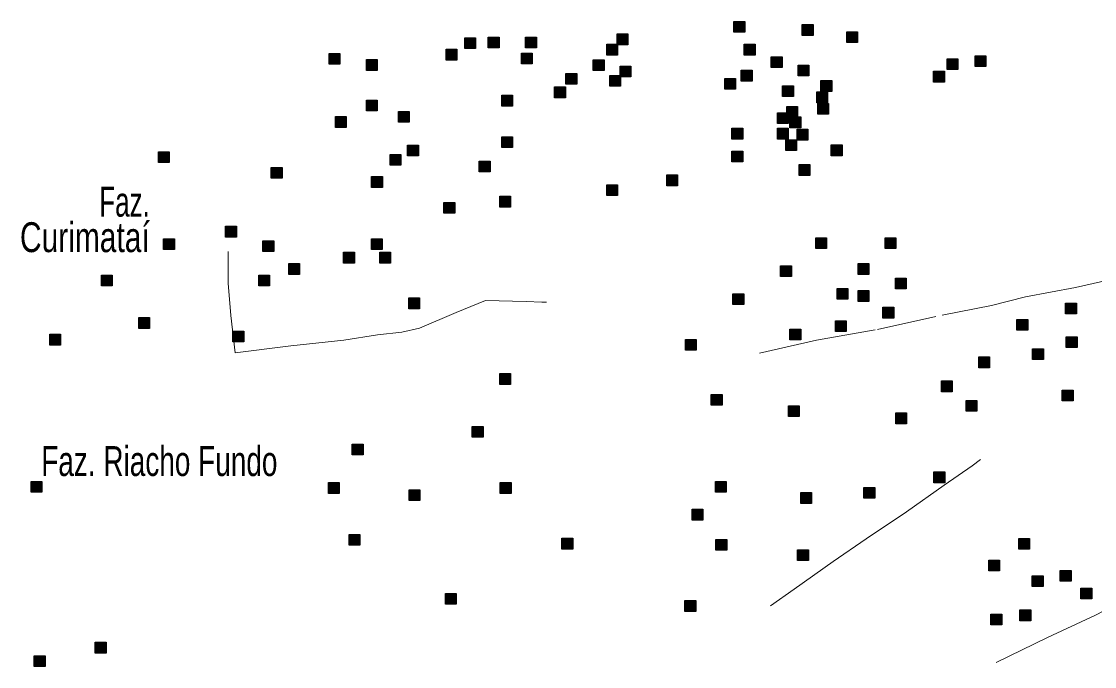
# Model space of a CAD drawing. Extents: x 445.6 to 500, y 8618.1 to 8673.4.
# Drawn here: x 480.01 to 485.76, y 8626.49 to 8629.94 of the extents above; entities that cross this region are included whole.
import ezdxf
from ezdxf.enums import TextEntityAlignment as Align

# ---------------------------------------------------------------- set-up
doc = ezdxf.new("R2010")
doc.units = 0
doc.header["$LTSCALE"] = 0.064
doc.linetypes.add('DOT_DASHED', pattern=[7.7, 5, -1.2, 0.3, -1.2])
doc.layers.add('2', color=7, linetype='Continuous', lineweight=25)
doc.layers.add('22', color=7, linetype='DOT_DASHED', lineweight=13)
doc.layers.add('61', color=7, linetype='Continuous')

msp = doc.modelspace()

# ---------------------------------------------------------------- hatches: boundary and pattern name
at = {"layer": '2'}
for points in [[(483.8253, 8629.945), (483.8833, 8629.945), (483.8833, 8629.887), (483.8253, 8629.887)], [(484.1911, 8629.9283), (484.2491, 8629.9283), (484.2491, 8629.8703), (484.1911, 8629.8703)], [(484.4294, 8629.8894), (484.4874, 8629.8894), (484.4874, 8629.8314), (484.4294, 8629.8314)], [(482.3829, 8629.8572), (482.4409, 8629.8572), (482.4409, 8629.7992), (482.3829, 8629.7992)], [(482.5095, 8629.8609), (482.5675, 8629.8609), (482.5675, 8629.8029), (482.5095, 8629.8029)], [(482.709, 8629.8609), (482.767, 8629.8609), (482.767, 8629.8029), (482.709, 8629.8029)], [(483.1991, 8629.8783), (483.2571, 8629.8783), (483.2571, 8629.8203), (483.1991, 8629.8203)], [(481.6569, 8629.7738), (481.7149, 8629.7738), (481.7149, 8629.7158), (481.6569, 8629.7158)], [(482.2831, 8629.796), (482.3411, 8629.796), (482.3411, 8629.738), (482.2831, 8629.738)], [(482.6864, 8629.7751), (482.7444, 8629.7751), (482.7444, 8629.7171), (482.6864, 8629.7171)], [(483.1437, 8629.8227), (483.2017, 8629.8227), (483.2017, 8629.7647), (483.1437, 8629.7647)], [(483.8807, 8629.8227), (483.9387, 8629.8227), (483.9387, 8629.7647), (483.8807, 8629.7647)], [(481.8564, 8629.7405), (481.9144, 8629.7405), (481.9144, 8629.6825), (481.8564, 8629.6825)], [(483.0717, 8629.7393), (483.1297, 8629.7393), (483.1297, 8629.6813), (483.0717, 8629.6813)], [(484.0248, 8629.756), (484.0828, 8629.756), (484.0828, 8629.698), (484.0248, 8629.698)], [(484.9669, 8629.7449), (485.0249, 8629.7449), (485.0249, 8629.6869), (484.9669, 8629.6869)], [(485.1165, 8629.7615), (485.1745, 8629.7615), (485.1745, 8629.7035), (485.1165, 8629.7035)], [(482.9251, 8629.6663), (482.9831, 8629.6663), (482.9831, 8629.6083), (482.9251, 8629.6083)], [(483.1603, 8629.6559), (483.2183, 8629.6559), (483.2183, 8629.5979), (483.1603, 8629.5979)], [(483.2157, 8629.706), (483.2737, 8629.706), (483.2737, 8629.648), (483.2157, 8629.648)], [(483.8641, 8629.6837), (483.9221, 8629.6837), (483.9221, 8629.6257), (483.8641, 8629.6257)], [(484.1689, 8629.7115), (484.2269, 8629.7115), (484.2269, 8629.6535), (484.1689, 8629.6535)], [(484.8949, 8629.6782), (484.9529, 8629.6782), (484.9529, 8629.6202), (484.8949, 8629.6202)], [(483.7755, 8629.6393), (483.8335, 8629.6393), (483.8335, 8629.5813), (483.7755, 8629.5813)], [(484.0858, 8629.6004), (484.1438, 8629.6004), (484.1438, 8629.5424), (484.0858, 8629.5424)], [(484.2908, 8629.6282), (484.3488, 8629.6282), (484.3488, 8629.5702), (484.2908, 8629.5702)], [(482.5815, 8629.5496), (482.6395, 8629.5496), (482.6395, 8629.4916), (482.5815, 8629.4916)], [(482.8641, 8629.5941), (482.9221, 8629.5941), (482.9221, 8629.5361), (482.8641, 8629.5361)], [(484.2687, 8629.567), (484.3267, 8629.567), (484.3267, 8629.509), (484.2687, 8629.509)], [(481.8564, 8629.5237), (481.9144, 8629.5237), (481.9144, 8629.4657), (481.8564, 8629.4657)], [(484.108, 8629.4892), (484.166, 8629.4892), (484.166, 8629.4312), (484.108, 8629.4312)], [(484.2742, 8629.5059), (484.3322, 8629.5059), (484.3322, 8629.4479), (484.2742, 8629.4479)], [(481.6902, 8629.4348), (481.7482, 8629.4348), (481.7482, 8629.3768), (481.6902, 8629.3768)], [(482.0282, 8629.4626), (482.0862, 8629.4626), (482.0862, 8629.4046), (482.0282, 8629.4046)], [(484.0581, 8629.4559), (484.1161, 8629.4559), (484.1161, 8629.3979), (484.0581, 8629.3979)], [(484.1246, 8629.4336), (484.1826, 8629.4336), (484.1826, 8629.3756), (484.1246, 8629.3756)], [(483.8142, 8629.3725), (483.8722, 8629.3725), (483.8722, 8629.3145), (483.8142, 8629.3145)], [(484.0581, 8629.3725), (484.1161, 8629.3725), (484.1161, 8629.3145), (484.0581, 8629.3145)], [(482.5815, 8629.3273), (482.6395, 8629.3273), (482.6395, 8629.2693), (482.5815, 8629.2693)], [(484.1024, 8629.3113), (484.1604, 8629.3113), (484.1604, 8629.2533), (484.1024, 8629.2533)], [(484.1634, 8629.3669), (484.2214, 8629.3669), (484.2214, 8629.3089), (484.1634, 8629.3089)], [(482.0772, 8629.2828), (482.1352, 8629.2828), (482.1352, 8629.2248), (482.0772, 8629.2248)], [(484.3462, 8629.2835), (484.4042, 8629.2835), (484.4042, 8629.2255), (484.3462, 8629.2255)], [(480.7426, 8629.2471), (480.8006, 8629.2471), (480.8006, 8629.1891), (480.7426, 8629.1891)], [(481.983, 8629.2328), (482.041, 8629.2328), (482.041, 8629.1748), (481.983, 8629.1748)], [(482.4605, 8629.1971), (482.5185, 8629.1971), (482.5185, 8629.1391), (482.4605, 8629.1391)], [(483.8142, 8629.2502), (483.8722, 8629.2502), (483.8722, 8629.1922), (483.8142, 8629.1922)], [(481.3466, 8629.1624), (481.4046, 8629.1624), (481.4046, 8629.1044), (481.3466, 8629.1044)], [(484.1745, 8629.1779), (484.2325, 8629.1779), (484.2325, 8629.1199), (484.1745, 8629.1199)], [(481.8842, 8629.1137), (481.9422, 8629.1137), (481.9422, 8629.0557), (481.8842, 8629.0557)], [(483.4651, 8629.1224), (483.5231, 8629.1224), (483.5231, 8629.0644), (483.4651, 8629.0644)], [(483.1438, 8629.0695), (483.2018, 8629.0695), (483.2018, 8629.0115), (483.1438, 8629.0115)], [(482.2716, 8628.975), (482.3296, 8628.975), (482.3296, 8628.917), (482.2716, 8628.917)], [(482.5709, 8629.0084), (482.6289, 8629.0084), (482.6289, 8628.9504), (482.5709, 8628.9504)], [(481.1023, 8628.8472), (481.1603, 8628.8472), (481.1603, 8628.7892), (481.1023, 8628.7892)], [(480.7703, 8628.7802), (480.8283, 8628.7802), (480.8283, 8628.7222), (480.7703, 8628.7222)], [(481.3018, 8628.7694), (481.3598, 8628.7694), (481.3598, 8628.7114), (481.3018, 8628.7114)], [(481.8837, 8628.7805), (481.9417, 8628.7805), (481.9417, 8628.7225), (481.8837, 8628.7225)], [(484.2632, 8628.786), (484.3212, 8628.786), (484.3212, 8628.728), (484.2632, 8628.728)], [(484.6345, 8628.786), (484.6925, 8628.786), (484.6925, 8628.728), (484.6345, 8628.728)], [(481.7341, 8628.7082), (481.7921, 8628.7082), (481.7921, 8628.6502), (481.7341, 8628.6502)], [(481.928, 8628.7082), (481.986, 8628.7082), (481.986, 8628.6502), (481.928, 8628.6502)], [(481.4404, 8628.6471), (481.4984, 8628.6471), (481.4984, 8628.5891), (481.4404, 8628.5891)], [(484.0748, 8628.636), (484.1328, 8628.636), (484.1328, 8628.578), (484.0748, 8628.578)], [(484.4904, 8628.6471), (484.5484, 8628.6471), (484.5484, 8628.5891), (484.4904, 8628.5891)], [(480.4373, 8628.5859), (480.4953, 8628.5859), (480.4953, 8628.5279), (480.4373, 8628.5279)], [(481.2797, 8628.5859), (481.3377, 8628.5859), (481.3377, 8628.5279), (481.2797, 8628.5279)], [(484.6899, 8628.5693), (484.7479, 8628.5693), (484.7479, 8628.5113), (484.6899, 8628.5113)], [(484.3781, 8628.5141), (484.4361, 8628.5141), (484.4361, 8628.4561), (484.3781, 8628.4561)], [(482.0832, 8628.4637), (482.1412, 8628.4637), (482.1412, 8628.4057), (482.0832, 8628.4057)], [(483.8199, 8628.4859), (483.8779, 8628.4859), (483.8779, 8628.4279), (483.8199, 8628.4279)], [(484.4904, 8628.5026), (484.5484, 8628.5026), (484.5484, 8628.4446), (484.4904, 8628.4446)], [(484.6234, 8628.4136), (484.6814, 8628.4136), (484.6814, 8628.3556), (484.6234, 8628.3556)], [(485.602, 8628.4359), (485.66, 8628.4359), (485.66, 8628.3779), (485.602, 8628.3779)], [(480.6368, 8628.3581), (480.6948, 8628.3581), (480.6948, 8628.3001), (480.6368, 8628.3001)], [(484.3685, 8628.3414), (484.4265, 8628.3414), (484.4265, 8628.2834), (484.3685, 8628.2834)], [(485.3414, 8628.3482), (485.3994, 8628.3482), (485.3994, 8628.2902), (485.3414, 8628.2902)], [(481.1411, 8628.2858), (481.1991, 8628.2858), (481.1991, 8628.2278), (481.1411, 8628.2278)], [(484.1247, 8628.2969), (484.1827, 8628.2969), (484.1827, 8628.2389), (484.1247, 8628.2389)], [(480.1603, 8628.2691), (480.2183, 8628.2691), (480.2183, 8628.2111), (480.1603, 8628.2111)], [(483.5649, 8628.2413), (483.6229, 8628.2413), (483.6229, 8628.1833), (483.5649, 8628.1833)], [(485.6053, 8628.2552), (485.6633, 8628.2552), (485.6633, 8628.1972), (485.6053, 8628.1972)], [(485.4246, 8628.1914), (485.4826, 8628.1914), (485.4826, 8628.1334), (485.4246, 8628.1334)], [(485.1365, 8628.1469), (485.1945, 8628.1469), (485.1945, 8628.0889), (485.1365, 8628.0889)], [(482.5709, 8628.0579), (482.6289, 8628.0579), (482.6289, 8627.9999), (482.5709, 8627.9999)], [(484.937, 8628.0191), (484.995, 8628.0191), (484.995, 8627.9611), (484.937, 8627.9611)], [(483.7035, 8627.9468), (483.7615, 8627.9468), (483.7615, 8627.8888), (483.7035, 8627.8888)], [(485.584, 8627.9699), (485.642, 8627.9699), (485.642, 8627.9119), (485.584, 8627.9119)], [(484.1168, 8627.8857), (484.1748, 8627.8857), (484.1748, 8627.8277), (484.1168, 8627.8277)], [(485.0686, 8627.9143), (485.1266, 8627.9143), (485.1266, 8627.8563), (485.0686, 8627.8563)], [(484.6918, 8627.8476), (484.7498, 8627.8476), (484.7498, 8627.7896), (484.6918, 8627.7896)], [(482.4234, 8627.7745), (482.4814, 8627.7745), (482.4814, 8627.7165), (482.4234, 8627.7165)], [(481.7805, 8627.68), (481.8385, 8627.68), (481.8385, 8627.622), (481.7805, 8627.622)], [(484.8968, 8627.5308), (484.9548, 8627.5308), (484.9548, 8627.4728), (484.8968, 8627.4728)], [(480.0605, 8627.4799), (480.1185, 8627.4799), (480.1185, 8627.4219), (480.0605, 8627.4219)], [(481.6531, 8627.4743), (481.7111, 8627.4743), (481.7111, 8627.4163), (481.6531, 8627.4163)], [(482.573, 8627.4743), (482.631, 8627.4743), (482.631, 8627.4163), (482.573, 8627.4163)], [(483.7257, 8627.4799), (483.7837, 8627.4799), (483.7837, 8627.4219), (483.7257, 8627.4219)], [(482.0853, 8627.4354), (482.1433, 8627.4354), (482.1433, 8627.3774), (482.0853, 8627.3774)], [(484.1832, 8627.42), (484.2412, 8627.42), (484.2412, 8627.362), (484.1832, 8627.362)], [(484.5212, 8627.4478), (484.5792, 8627.4478), (484.5792, 8627.3898), (484.5212, 8627.3898)], [(483.6013, 8627.331), (483.6593, 8627.331), (483.6593, 8627.273), (483.6013, 8627.273)], [(481.7639, 8627.1964), (481.8219, 8627.1964), (481.8219, 8627.1384), (481.7639, 8627.1384)], [(482.904, 8627.1754), (482.962, 8627.1754), (482.962, 8627.1174), (482.904, 8627.1174)], [(483.7288, 8627.1698), (483.7868, 8627.1698), (483.7868, 8627.1118), (483.7288, 8627.1118)], [(485.3512, 8627.1751), (485.4092, 8627.1751), (485.4092, 8627.1171), (485.3512, 8627.1171)], [(484.1665, 8627.1143), (484.2245, 8627.1143), (484.2245, 8627.0563), (484.1665, 8627.0563)], [(485.1905, 8627.0584), (485.2485, 8627.0584), (485.2485, 8627.0004), (485.1905, 8627.0004)], [(485.4233, 8626.975), (485.4813, 8626.975), (485.4813, 8626.917), (485.4233, 8626.917)], [(485.5729, 8627.0028), (485.6309, 8627.0028), (485.6309, 8626.9448), (485.5729, 8626.9448)], [(485.6837, 8626.9083), (485.7417, 8626.9083), (485.7417, 8626.8503), (485.6837, 8626.8503)], [(482.2793, 8626.8796), (482.3373, 8626.8796), (482.3373, 8626.8216), (482.2793, 8626.8216)], [(483.5625, 8626.8419), (483.6205, 8626.8419), (483.6205, 8626.7839), (483.5625, 8626.7839)], [(485.3568, 8626.7916), (485.4148, 8626.7916), (485.4148, 8626.7336), (485.3568, 8626.7336)], [(485.2016, 8626.7693), (485.2596, 8626.7693), (485.2596, 8626.7113), (485.2016, 8626.7113)], [(480.4041, 8626.6184), (480.4621, 8626.6184), (480.4621, 8626.5604), (480.4041, 8626.5604)], [(480.0771, 8626.5461), (480.1351, 8626.5461), (480.1351, 8626.4881), (480.0771, 8626.4881)]]:
    msp.add_hatch(color=256, dxfattribs=at).paths.add_polyline_path(points)

# ---------------------------------------------------------------- linework, layer by layer
for points in [[(483.8253, 8629.945), (483.8833, 8629.945), (483.8833, 8629.887), (483.8253, 8629.887)], [(484.1911, 8629.9283), (484.2491, 8629.9283), (484.2491, 8629.8703), (484.1911, 8629.8703)], [(484.4294, 8629.8894), (484.4874, 8629.8894), (484.4874, 8629.8314), (484.4294, 8629.8314)], [(482.3829, 8629.8572), (482.4409, 8629.8572), (482.4409, 8629.7992), (482.3829, 8629.7992)], [(482.5095, 8629.8609), (482.5675, 8629.8609), (482.5675, 8629.8029), (482.5095, 8629.8029)], [(482.709, 8629.8609), (482.767, 8629.8609), (482.767, 8629.8029), (482.709, 8629.8029)], [(483.1991, 8629.8783), (483.2571, 8629.8783), (483.2571, 8629.8203), (483.1991, 8629.8203)], [(481.6569, 8629.7738), (481.7149, 8629.7738), (481.7149, 8629.7158), (481.6569, 8629.7158)], [(482.2831, 8629.796), (482.3411, 8629.796), (482.3411, 8629.738), (482.2831, 8629.738)], [(482.6864, 8629.7751), (482.7444, 8629.7751), (482.7444, 8629.7171), (482.6864, 8629.7171)], [(483.1437, 8629.8227), (483.2017, 8629.8227), (483.2017, 8629.7647), (483.1437, 8629.7647)], [(483.8807, 8629.8227), (483.9387, 8629.8227), (483.9387, 8629.7647), (483.8807, 8629.7647)], [(481.8564, 8629.7405), (481.9144, 8629.7405), (481.9144, 8629.6825), (481.8564, 8629.6825)], [(483.0717, 8629.7393), (483.1297, 8629.7393), (483.1297, 8629.6813), (483.0717, 8629.6813)], [(484.0248, 8629.756), (484.0828, 8629.756), (484.0828, 8629.698), (484.0248, 8629.698)], [(484.9669, 8629.7449), (485.0249, 8629.7449), (485.0249, 8629.6869), (484.9669, 8629.6869)], [(485.1165, 8629.7615), (485.1745, 8629.7615), (485.1745, 8629.7035), (485.1165, 8629.7035)], [(482.9251, 8629.6663), (482.9831, 8629.6663), (482.9831, 8629.6083), (482.9251, 8629.6083)], [(483.1603, 8629.6559), (483.2183, 8629.6559), (483.2183, 8629.5979), (483.1603, 8629.5979)], [(483.2157, 8629.706), (483.2737, 8629.706), (483.2737, 8629.648), (483.2157, 8629.648)], [(483.8641, 8629.6837), (483.9221, 8629.6837), (483.9221, 8629.6257), (483.8641, 8629.6257)], [(484.1689, 8629.7115), (484.2269, 8629.7115), (484.2269, 8629.6535), (484.1689, 8629.6535)], [(484.8949, 8629.6782), (484.9529, 8629.6782), (484.9529, 8629.6202), (484.8949, 8629.6202)], [(483.7755, 8629.6393), (483.8335, 8629.6393), (483.8335, 8629.5813), (483.7755, 8629.5813)], [(484.0858, 8629.6004), (484.1438, 8629.6004), (484.1438, 8629.5424), (484.0858, 8629.5424)], [(484.2908, 8629.6282), (484.3488, 8629.6282), (484.3488, 8629.5702), (484.2908, 8629.5702)], [(482.5815, 8629.5496), (482.6395, 8629.5496), (482.6395, 8629.4916), (482.5815, 8629.4916)], [(482.8641, 8629.5941), (482.9221, 8629.5941), (482.9221, 8629.5361), (482.8641, 8629.5361)], [(484.2687, 8629.567), (484.3267, 8629.567), (484.3267, 8629.509), (484.2687, 8629.509)], [(481.8564, 8629.5237), (481.9144, 8629.5237), (481.9144, 8629.4657), (481.8564, 8629.4657)], [(484.108, 8629.4892), (484.166, 8629.4892), (484.166, 8629.4312), (484.108, 8629.4312)], [(484.2742, 8629.5059), (484.3322, 8629.5059), (484.3322, 8629.4479), (484.2742, 8629.4479)], [(481.6902, 8629.4348), (481.7482, 8629.4348), (481.7482, 8629.3768), (481.6902, 8629.3768)], [(482.0282, 8629.4626), (482.0862, 8629.4626), (482.0862, 8629.4046), (482.0282, 8629.4046)], [(484.0581, 8629.4559), (484.1161, 8629.4559), (484.1161, 8629.3979), (484.0581, 8629.3979)], [(484.1246, 8629.4336), (484.1826, 8629.4336), (484.1826, 8629.3756), (484.1246, 8629.3756)], [(483.8142, 8629.3725), (483.8722, 8629.3725), (483.8722, 8629.3145), (483.8142, 8629.3145)], [(484.0581, 8629.3725), (484.1161, 8629.3725), (484.1161, 8629.3145), (484.0581, 8629.3145)], [(482.5815, 8629.3273), (482.6395, 8629.3273), (482.6395, 8629.2693), (482.5815, 8629.2693)], [(484.1024, 8629.3113), (484.1604, 8629.3113), (484.1604, 8629.2533), (484.1024, 8629.2533)], [(484.1634, 8629.3669), (484.2214, 8629.3669), (484.2214, 8629.3089), (484.1634, 8629.3089)], [(482.0772, 8629.2828), (482.1352, 8629.2828), (482.1352, 8629.2248), (482.0772, 8629.2248)], [(484.3462, 8629.2835), (484.4042, 8629.2835), (484.4042, 8629.2255), (484.3462, 8629.2255)], [(480.7426, 8629.2471), (480.8006, 8629.2471), (480.8006, 8629.1891), (480.7426, 8629.1891)], [(481.983, 8629.2328), (482.041, 8629.2328), (482.041, 8629.1748), (481.983, 8629.1748)], [(482.4605, 8629.1971), (482.5185, 8629.1971), (482.5185, 8629.1391), (482.4605, 8629.1391)], [(483.8142, 8629.2502), (483.8722, 8629.2502), (483.8722, 8629.1922), (483.8142, 8629.1922)], [(481.3466, 8629.1624), (481.4046, 8629.1624), (481.4046, 8629.1044), (481.3466, 8629.1044)], [(484.1745, 8629.1779), (484.2325, 8629.1779), (484.2325, 8629.1199), (484.1745, 8629.1199)], [(481.8842, 8629.1137), (481.9422, 8629.1137), (481.9422, 8629.0557), (481.8842, 8629.0557)], [(483.4651, 8629.1224), (483.5231, 8629.1224), (483.5231, 8629.0644), (483.4651, 8629.0644)], [(483.1438, 8629.0695), (483.2018, 8629.0695), (483.2018, 8629.0115), (483.1438, 8629.0115)], [(482.2716, 8628.975), (482.3296, 8628.975), (482.3296, 8628.917), (482.2716, 8628.917)], [(482.5709, 8629.0084), (482.6289, 8629.0084), (482.6289, 8628.9504), (482.5709, 8628.9504)], [(481.1023, 8628.8472), (481.1603, 8628.8472), (481.1603, 8628.7892), (481.1023, 8628.7892)], [(480.7703, 8628.7802), (480.8283, 8628.7802), (480.8283, 8628.7222), (480.7703, 8628.7222)], [(481.3018, 8628.7694), (481.3598, 8628.7694), (481.3598, 8628.7114), (481.3018, 8628.7114)], [(481.8837, 8628.7805), (481.9417, 8628.7805), (481.9417, 8628.7225), (481.8837, 8628.7225)], [(484.2632, 8628.786), (484.3212, 8628.786), (484.3212, 8628.728), (484.2632, 8628.728)], [(484.6345, 8628.786), (484.6925, 8628.786), (484.6925, 8628.728), (484.6345, 8628.728)], [(481.7341, 8628.7082), (481.7921, 8628.7082), (481.7921, 8628.6502), (481.7341, 8628.6502)], [(481.928, 8628.7082), (481.986, 8628.7082), (481.986, 8628.6502), (481.928, 8628.6502)], [(481.4404, 8628.6471), (481.4984, 8628.6471), (481.4984, 8628.5891), (481.4404, 8628.5891)], [(484.0748, 8628.636), (484.1328, 8628.636), (484.1328, 8628.578), (484.0748, 8628.578)], [(484.4904, 8628.6471), (484.5484, 8628.6471), (484.5484, 8628.5891), (484.4904, 8628.5891)], [(480.4373, 8628.5859), (480.4953, 8628.5859), (480.4953, 8628.5279), (480.4373, 8628.5279)], [(481.2797, 8628.5859), (481.3377, 8628.5859), (481.3377, 8628.5279), (481.2797, 8628.5279)], [(484.6899, 8628.5693), (484.7479, 8628.5693), (484.7479, 8628.5113), (484.6899, 8628.5113)], [(484.3781, 8628.5141), (484.4361, 8628.5141), (484.4361, 8628.4561), (484.3781, 8628.4561)], [(482.0832, 8628.4637), (482.1412, 8628.4637), (482.1412, 8628.4057), (482.0832, 8628.4057)], [(483.8199, 8628.4859), (483.8779, 8628.4859), (483.8779, 8628.4279), (483.8199, 8628.4279)], [(484.4904, 8628.5026), (484.5484, 8628.5026), (484.5484, 8628.4446), (484.4904, 8628.4446)], [(484.6234, 8628.4136), (484.6814, 8628.4136), (484.6814, 8628.3556), (484.6234, 8628.3556)], [(485.602, 8628.4359), (485.66, 8628.4359), (485.66, 8628.3779), (485.602, 8628.3779)], [(480.6368, 8628.3581), (480.6948, 8628.3581), (480.6948, 8628.3001), (480.6368, 8628.3001)], [(484.3685, 8628.3414), (484.4265, 8628.3414), (484.4265, 8628.2834), (484.3685, 8628.2834)], [(485.3414, 8628.3482), (485.3994, 8628.3482), (485.3994, 8628.2902), (485.3414, 8628.2902)], [(481.1411, 8628.2858), (481.1991, 8628.2858), (481.1991, 8628.2278), (481.1411, 8628.2278)], [(484.1247, 8628.2969), (484.1827, 8628.2969), (484.1827, 8628.2389), (484.1247, 8628.2389)], [(480.1603, 8628.2691), (480.2183, 8628.2691), (480.2183, 8628.2111), (480.1603, 8628.2111)], [(483.5649, 8628.2413), (483.6229, 8628.2413), (483.6229, 8628.1833), (483.5649, 8628.1833)], [(485.6053, 8628.2552), (485.6633, 8628.2552), (485.6633, 8628.1972), (485.6053, 8628.1972)], [(485.4246, 8628.1914), (485.4826, 8628.1914), (485.4826, 8628.1334), (485.4246, 8628.1334)], [(485.1365, 8628.1469), (485.1945, 8628.1469), (485.1945, 8628.0889), (485.1365, 8628.0889)], [(482.5709, 8628.0579), (482.6289, 8628.0579), (482.6289, 8627.9999), (482.5709, 8627.9999)], [(484.937, 8628.0191), (484.995, 8628.0191), (484.995, 8627.9611), (484.937, 8627.9611)], [(483.7035, 8627.9468), (483.7615, 8627.9468), (483.7615, 8627.8888), (483.7035, 8627.8888)], [(485.584, 8627.9699), (485.642, 8627.9699), (485.642, 8627.9119), (485.584, 8627.9119)], [(484.1168, 8627.8857), (484.1748, 8627.8857), (484.1748, 8627.8277), (484.1168, 8627.8277)], [(485.0686, 8627.9143), (485.1266, 8627.9143), (485.1266, 8627.8563), (485.0686, 8627.8563)], [(484.6918, 8627.8476), (484.7498, 8627.8476), (484.7498, 8627.7896), (484.6918, 8627.7896)], [(482.4234, 8627.7745), (482.4814, 8627.7745), (482.4814, 8627.7165), (482.4234, 8627.7165)], [(481.7805, 8627.68), (481.8385, 8627.68), (481.8385, 8627.622), (481.7805, 8627.622)], [(484.8968, 8627.5308), (484.9548, 8627.5308), (484.9548, 8627.4728), (484.8968, 8627.4728)], [(480.0605, 8627.4799), (480.1185, 8627.4799), (480.1185, 8627.4219), (480.0605, 8627.4219)], [(481.6531, 8627.4743), (481.7111, 8627.4743), (481.7111, 8627.4163), (481.6531, 8627.4163)], [(482.573, 8627.4743), (482.631, 8627.4743), (482.631, 8627.4163), (482.573, 8627.4163)], [(483.7257, 8627.4799), (483.7837, 8627.4799), (483.7837, 8627.4219), (483.7257, 8627.4219)], [(482.0853, 8627.4354), (482.1433, 8627.4354), (482.1433, 8627.3774), (482.0853, 8627.3774)], [(484.1832, 8627.42), (484.2412, 8627.42), (484.2412, 8627.362), (484.1832, 8627.362)], [(484.5212, 8627.4478), (484.5792, 8627.4478), (484.5792, 8627.3898), (484.5212, 8627.3898)], [(483.6013, 8627.331), (483.6593, 8627.331), (483.6593, 8627.273), (483.6013, 8627.273)], [(481.7639, 8627.1964), (481.8219, 8627.1964), (481.8219, 8627.1384), (481.7639, 8627.1384)], [(482.904, 8627.1754), (482.962, 8627.1754), (482.962, 8627.1174), (482.904, 8627.1174)], [(483.7288, 8627.1698), (483.7868, 8627.1698), (483.7868, 8627.1118), (483.7288, 8627.1118)], [(485.3512, 8627.1751), (485.4092, 8627.1751), (485.4092, 8627.1171), (485.3512, 8627.1171)], [(484.1665, 8627.1143), (484.2245, 8627.1143), (484.2245, 8627.0563), (484.1665, 8627.0563)], [(485.1905, 8627.0584), (485.2485, 8627.0584), (485.2485, 8627.0004), (485.1905, 8627.0004)], [(485.4233, 8626.975), (485.4813, 8626.975), (485.4813, 8626.917), (485.4233, 8626.917)], [(485.5729, 8627.0028), (485.6309, 8627.0028), (485.6309, 8626.9448), (485.5729, 8626.9448)], [(485.6837, 8626.9083), (485.7417, 8626.9083), (485.7417, 8626.8503), (485.6837, 8626.8503)], [(482.2793, 8626.8796), (482.3373, 8626.8796), (482.3373, 8626.8216), (482.2793, 8626.8216)], [(483.5625, 8626.8419), (483.6205, 8626.8419), (483.6205, 8626.7839), (483.5625, 8626.7839)], [(485.3568, 8626.7916), (485.4148, 8626.7916), (485.4148, 8626.7336), (485.3568, 8626.7336)], [(485.2016, 8626.7693), (485.2596, 8626.7693), (485.2596, 8626.7113), (485.2016, 8626.7113)], [(480.4041, 8626.6184), (480.4621, 8626.6184), (480.4621, 8626.5604), (480.4041, 8626.5604)], [(480.0771, 8626.5461), (480.1351, 8626.5461), (480.1351, 8626.4881), (480.0771, 8626.4881)]]:
    msp.add_lwpolyline(points, close=True, dxfattribs=at)
at = {"layer": '22'}
for points in [[(483.9613, 8628.1669), (484.2672, 8628.2363), (484.5944, 8628.2943), (484.9409, 8628.3718), (485.2051, 8628.4226), (485.3869, 8628.4686), (485.6551, 8628.52), (485.9411, 8628.5853), (486.3289, 8628.6676), (486.5664, 8628.7111), (486.9534, 8628.7918), (487.2054, 8628.8427), (487.2841, 8628.8577)], [(481.1154, 8628.7117), (481.116, 8628.5423), (481.1298, 8628.3695), (481.1534, 8628.1692), (481.4524, 8628.2065), (481.7356, 8628.2379), (481.9165, 8628.2654), (482.046, 8628.2791), (482.1404, 8628.3007), (482.3371, 8628.3851), (482.4944, 8628.45), (482.7127, 8628.4441), (482.7953, 8628.4401), (482.821, 8628.44)], [(484.0218, 8626.8135), (484.1485, 8626.9028), (484.3571, 8627.0503), (484.5336, 8627.172), (484.7487, 8627.3163), (484.9509, 8627.4605), (485.1017, 8627.563), (485.1466, 8627.5983)], [(485.2301, 8626.509), (485.5055, 8626.644), (485.7627, 8626.7635), (485.8556, 8626.8122)]]:
    msp.add_lwpolyline(points, dxfattribs=at)

# ---------------------------------------------------------------- texts
at = {"layer": '61'}
for s, width, p in [('Faz.', 0.65, (480.6961, 8628.899)), ('Curimataí', 0.75, (480.6961, 8628.709))]:
    msp.add_text(s, height=0.16, dxfattribs=dict(at, width=width)).set_placement(p, align=Align.RIGHT)
at = {"layer": '61', "width": 0.7}
msp.add_text('Faz. Riacho Fundo', height=0.16, dxfattribs=at).set_placement((480.1145, 8627.5092))

doc.saveas('drawing.dxf')
